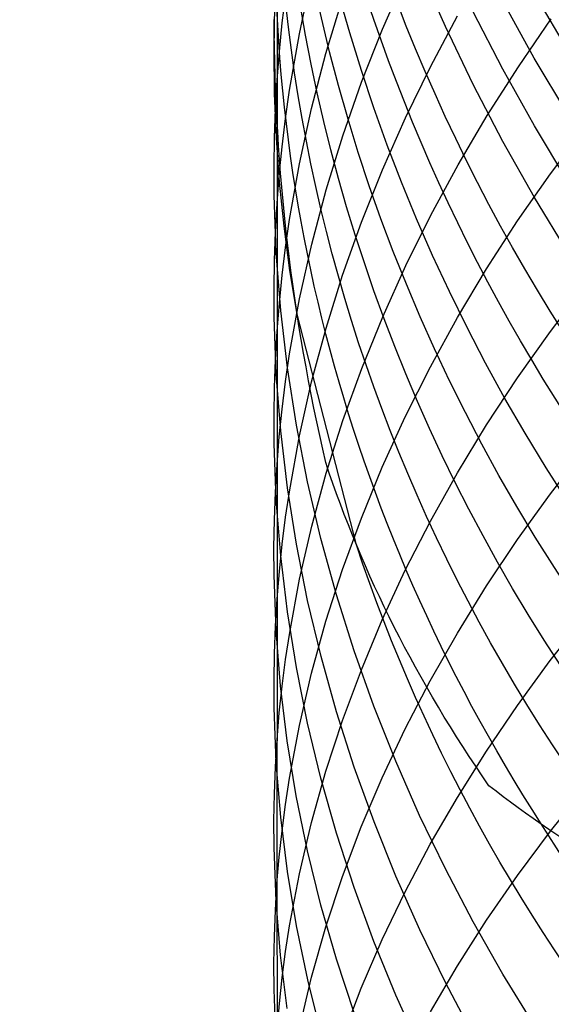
# Model space of a CAD drawing. Extents: x -383 to 1849, y -1185 to -529.
# Tile 583 of 656: x 395.17 to 399.01, y -945.55 to -938.45. Entities that reach past the tile are written whole.
import ezdxf

# ---------------------------------------------------------------- set-up
doc = ezdxf.new("R2010")
doc.units = 0
doc.layers.add('PREDEFINITO', color=7, linetype='CONTINUOUS')

msp = doc.modelspace()

# ---------------------------------------------------------------- linework, layer by layer
at = {"layer": 'PREDEFINITO'}
for p, q in [((397.029, -938.024, 618.0182), (397.0289, -938.8844, 619.5592)), ((398.2429, -938.4978, 602.6884), (398.0564, -938.0748, 602.8566)), ((397.1894, -938.5505, 621.8638), (397.2768, -938.1456, 622.1212)), ((397.7894, -938.5156, 626.2436), (397.9559, -938.1356, 626.5051)), ((397.0659, -938.4698, 619.8124), (397.0908, -938.2629, 619.9386)), ((399.1272, -938.6682, 597.4698), (398.8859, -938.2609, 597.6057)), ((397.381, -938.691, 623.9213), (397.5009, -938.2961, 624.1827)), ((398.8843, -938.7266, 599.1447), (398.6563, -938.3155, 599.2906)), ((397.0063, -938.6627, 617.6446), (397.0126, -938.3432, 617.8315)), ((398.6578, -938.8058, 600.8293), (398.4434, -938.3913, 600.9854)), ((397.0452, -938.677, 619.6859), (397.0659, -938.4698, 619.8124)), ((398.1351, -938.7872, 628.3116), (398.3307, -938.4213, 628.5735)), ((398.7689, -938.7887, 630.6267), (399.0067, -938.4427, 630.8838)), ((397.1186, -938.9574, 621.6049), (397.1894, -938.5505, 621.8638)), ((397.638, -938.8994, 625.9791), (397.7894, -938.5156, 626.2436)), ((398.4435, -938.9152, 602.522), (398.2429, -938.4978, 602.6884)), ((397.0099, -938.9822, 617.4574), (397.0063, -938.6627, 617.6446)), ((397.0289, -938.8844, 619.5592), (397.0452, -938.677, 619.6859)), ((397.2772, -939.0885, 623.6578), (397.381, -938.691, 623.9213)), ((399.1256, -939.1306, 599.001), (398.8843, -938.7266, 599.1447)), ((397.954, -939.1575, 628.0461), (398.1351, -938.7872, 628.3116)), ((398.5447, -939.1401, 630.3652), (398.7689, -938.7887, 630.6267)), ((398.8858, -939.2139, 600.6754), (398.6578, -938.8058, 600.8293)), ((397.017, -939.0921, 619.4323), (397.0289, -938.8844, 619.5592)), ((397.0289, -938.8844, 619.5592), (397.0281, -939.7753, 621.0834)), ((397.5021, -939.2865, 625.712), (397.638, -938.8994, 625.9791)), ((397.0895, -939.1614, 621.475), (397.1186, -938.9574, 621.6049)), ((398.6579, -939.3265, 602.3577), (398.4435, -938.9152, 602.522)), ((397.0233, -939.3016, 617.2701), (397.0099, -938.9822, 617.4574)), ((397.0095, -939.2998, 619.3052), (397.017, -939.0921, 619.4323)), ((397.1897, -939.4882, 623.3924), (397.2772, -939.0885, 623.6578)), ((397.0648, -939.3658, 621.3447), (397.0895, -939.1614, 621.475)), ((397.7878, -939.5319, 627.7773), (397.954, -939.1575, 628.0461)), ((398.3344, -939.4966, 630.0995), (398.5447, -939.1401, 630.3652)), ((399.1272, -939.615, 600.5237), (398.8858, -939.2139, 600.6754)), ((399.001, -939.5601, 632.4123), (399.2517, -939.2251, 632.6713)), ((397.0063, -939.5077, 619.1779), (397.0095, -939.2998, 619.3052)), ((397.0464, -939.6207, 617.0828), (397.0233, -939.3016, 617.2701)), ((397.3819, -939.6765, 625.4426), (397.5021, -939.2865, 625.712)), ((398.8859, -939.7315, 602.1957), (398.6579, -939.3265, 602.3577)), ((397.0443, -939.5704, 621.2142), (397.0648, -939.3658, 621.3447)), ((397.0074, -939.7156, 619.0506), (397.0063, -939.5077, 619.1779)), ((397.1188, -939.8899, 623.1255), (397.1897, -939.4882, 623.3924)), ((397.6367, -939.9099, 627.5056), (397.7878, -939.5319, 627.7773)), ((398.1384, -939.8578, 629.8301), (398.3344, -939.4966, 630.0995)), ((397.0281, -939.7753, 621.0834), (397.0443, -939.5704, 621.2142)), ((398.7636, -939.9008, 632.1486), (399.001, -939.5601, 632.4123)), ((397.0791, -939.9394, 616.8956), (397.0464, -939.6207, 617.0828)), ((397.2778, -940.069, 625.171), (397.3819, -939.6765, 625.4426)), ((397.0223, -940.1312, 618.7958), (397.0074, -939.7156, 619.0506)), ((399.1273, -940.1295, 602.0362), (398.8859, -939.7315, 602.1957)), ((397.0164, -939.9803, 620.9524), (397.0281, -939.7753, 621.0834)), ((397.0281, -939.7753, 621.0834), (397.0282, -940.6972, 622.5879)), ((397.0897, -940.0912, 622.9915), (397.1188, -939.8899, 623.1255)), ((397.9569, -940.2232, 629.557), (398.1384, -939.8578, 629.8301)), ((398.5399, -940.2469, 631.8803), (398.7636, -939.9008, 632.1486)), ((397.1213, -940.2573, 616.7086), (397.0791, -939.9394, 616.8956)), ((397.5011, -940.2912, 627.2312), (397.6367, -939.9099, 627.5056)), ((397.009, -940.1855, 620.8213), (397.0164, -939.9803, 620.9524)), ((397.0649, -940.293, 622.8572), (397.0897, -940.0912, 622.9915)), ((397.19, -940.4637, 624.8976), (397.2778, -940.069, 625.171)), ((397.0059, -940.3908, 620.69), (397.009, -940.1855, 620.8213)), ((397.0542, -940.5463, 618.5409), (397.0223, -940.1312, 618.7958)), ((397.1729, -940.5744, 616.5219), (397.1213, -940.2573, 616.7086)), ((397.7903, -940.5927, 629.2806), (397.9569, -940.2232, 629.557)), ((398.33, -940.5979, 631.6079), (398.5399, -940.2469, 631.8803)), ((397.0444, -940.4949, 622.7227), (397.0649, -940.293, 622.8572)), ((397.3812, -940.6754, 626.9543), (397.5011, -940.2912, 627.2312)), ((397.0071, -940.5961, 620.5586), (397.0059, -940.3908, 620.69)), ((399.0007, -940.6973, 633.9259), (399.2514, -940.3679, 634.191)), ((397.1189, -940.8602, 624.6226), (397.19, -940.4637, 624.8976)), ((397.0282, -940.6972, 622.5879), (397.0444, -940.4949, 622.7227)), ((397.0223, -941.0065, 620.2957), (397.0071, -940.5961, 620.5586)), ((397.1025, -940.9605, 618.2863), (397.0542, -940.5463, 618.5409)), ((397.6002, -942.2382, 615.5393), (397.1729, -940.5744, 616.5219)), ((397.6388, -940.9656, 629.0013), (397.7903, -940.5927, 629.2806)), ((398.1344, -940.9536, 631.3315), (398.33, -940.5979, 631.6079)), ((397.2774, -941.0622, 626.6753), (397.3812, -940.6754, 626.9543)), ((397.0165, -940.8996, 622.4529), (397.0282, -940.6972, 622.5879)), ((397.0282, -940.6972, 622.5879), (397.0285, -942.6272, 625.5426)), ((398.7634, -941.0323, 633.6558), (399.0007, -940.6973, 633.9259)), ((397.0897, -941.059, 624.4846), (397.1189, -940.8602, 624.6226)), ((397.009, -941.1021, 622.3177), (397.0165, -940.8996, 622.4529)), ((397.1673, -941.3733, 618.0323), (397.1025, -940.9605, 618.2863)), ((397.5028, -941.3418, 628.7191), (397.6388, -940.9656, 629.0013)), ((397.9534, -941.3135, 631.0514), (398.1344, -940.9536, 631.3315)), ((397.0543, -941.4165, 620.0327), (397.0223, -941.0065, 620.2957)), ((398.5398, -941.3726, 633.3811), (398.7634, -941.0323, 633.6558)), ((397.0059, -941.3047, 622.1824), (397.009, -941.1021, 622.3177)), ((397.0648, -941.2582, 624.3463), (397.0897, -941.059, 624.4846)), ((397.1899, -941.4511, 626.3943), (397.2774, -941.0622, 626.6753)), ((397.0071, -941.5073, 622.0469), (397.0059, -941.3047, 622.1824)), ((397.0442, -941.4575, 624.2077), (397.0648, -941.2582, 624.3463)), ((397.7872, -941.6772, 630.768), (397.9534, -941.3135, 631.0514)), ((397.2481, -941.7844, 617.7789), (397.1673, -941.3733, 618.0323)), ((397.3825, -941.7209, 628.4345), (397.5028, -941.3418, 628.7191)), ((398.33, -941.7178, 633.102), (398.5398, -941.3726, 633.3811)), ((397.028, -941.6571, 624.0689), (397.0442, -941.4575, 624.2077)), ((397.1028, -941.8256, 619.77), (397.0543, -941.4165, 620.0327)), ((397.119, -941.8418, 626.1117), (397.1899, -941.4511, 626.3943)), ((397.0222, -941.9125, 621.7759), (397.0071, -941.5073, 622.0469)), ((398.9998, -941.8703, 635.4122), (399.2504, -941.5462, 635.6839)), ((397.0161, -941.8568, 623.9299), (397.028, -941.6571, 624.0689)), ((397.6361, -942.0445, 630.4815), (397.7872, -941.6772, 630.768)), ((397.2782, -942.1024, 628.1477), (397.3825, -941.7209, 628.4345)), ((398.1345, -942.0676, 632.8189), (398.33, -941.7178, 633.102)), ((397.3447, -942.1932, 617.5266), (397.2481, -941.7844, 617.7789)), ((397.0086, -942.0567, 623.7907), (397.0161, -941.8568, 623.9299)), ((397.09, -942.0378, 625.9699), (397.119, -941.8418, 626.1117)), ((397.1676, -942.2333, 619.5078), (397.1028, -941.8256, 619.77)), ((398.7625, -942.1999, 635.1356), (398.9998, -941.8703, 635.4122)), ((397.0541, -942.3171, 621.5049), (397.0222, -941.9125, 621.7759)), ((397.0055, -942.2566, 623.6514), (397.0086, -942.0567, 623.7907)), ((397.0651, -942.234, 625.8277), (397.09, -942.0378, 625.9699)), ((397.1903, -942.486, 627.8589), (397.2782, -942.1024, 628.1477)), ((397.5004, -942.4149, 630.1921), (397.6361, -942.0445, 630.4815)), ((397.9535, -942.4215, 632.5321), (398.1345, -942.0676, 632.8189)), ((397.0446, -942.4305, 625.6853), (397.0651, -942.234, 625.8277)), ((397.2485, -942.6393, 619.2464), (397.1676, -942.2333, 619.5078)), ((397.457, -942.5995, 617.2756), (397.3447, -942.1932, 617.5266)), ((398.5389, -942.5348, 634.8542), (398.7625, -942.1999, 635.1356)), ((397.0066, -942.4565, 623.512), (397.0055, -942.2566, 623.6514)), ((397.1026, -942.7209, 621.2341), (397.0541, -942.3171, 621.5049)), ((397.0216, -942.8562, 623.233), (397.0066, -942.4565, 623.512)), ((397.0285, -942.6272, 625.5426), (397.0446, -942.4305, 625.6853)), ((397.3805, -942.7882, 629.9002), (397.5004, -942.4149, 630.1921)), ((397.7874, -942.7793, 632.2418), (397.9535, -942.4215, 632.5321)), ((397.1191, -942.8713, 627.5685), (397.1903, -942.486, 627.8589)), ((397.5845, -943.0028, 617.0261), (397.457, -942.5995, 617.2756)), ((398.3292, -942.8744, 634.5684), (398.5389, -942.5348, 634.8542)), ((397.0167, -942.8241, 625.3997), (397.0285, -942.6272, 625.5426)), ((397.0285, -942.6272, 625.5426), (397.0275, -944.6834, 628.4124)), ((397.3452, -943.0431, 618.9861), (397.2485, -942.6393, 619.2464)), ((397.1674, -943.1233, 620.9639), (397.1026, -942.7209, 621.2341)), ((397.2766, -943.1638, 629.606), (397.3805, -942.7882, 629.9002)), ((397.6364, -943.1406, 631.9483), (397.7874, -942.7793, 632.2418)), ((398.9994, -943.0735, 636.8741), (399.25, -942.7548, 637.1521)), ((397.0093, -943.0211, 625.2566), (397.0167, -942.8241, 625.3997)), ((397.0535, -943.2553, 622.9541), (397.0216, -942.8562, 623.233)), ((397.0899, -943.0645, 627.4228), (397.1191, -942.8713, 627.5685)), ((398.1338, -943.2185, 634.2784), (398.3292, -942.8744, 634.5684)), ((397.0062, -943.2182, 625.1134), (397.0093, -943.0211, 625.2566)), ((397.7272, -943.4026, 616.7785), (397.5845, -943.0028, 617.0261)), ((397.0649, -943.258, 627.2767), (397.0899, -943.0645, 627.4228)), ((397.4574, -943.4444, 618.727), (397.3452, -943.0431, 618.9861)), ((398.7622, -943.3976, 636.591), (398.9994, -943.0735, 636.8741)), ((397.2483, -943.524, 620.6946), (397.1674, -943.1233, 620.9639)), ((397.1891, -943.5415, 629.3099), (397.2766, -943.1638, 629.606)), ((397.5008, -943.505, 631.6519), (397.6364, -943.1406, 631.9483)), ((397.0074, -943.4153, 624.9701), (397.0062, -943.2182, 625.1134)), ((397.9528, -943.5668, 633.9846), (398.1338, -943.2185, 634.2784)), ((397.0442, -943.4517, 627.1304), (397.0649, -943.258, 627.2767)), ((397.102, -943.6535, 622.6754), (397.0535, -943.2553, 622.9541)), ((397.0226, -943.8094, 624.6833), (397.0074, -943.4153, 624.9701)), ((397.0279, -943.6457, 626.9838), (397.0442, -943.4517, 627.1304)), ((397.585, -943.8427, 618.4696), (397.4574, -943.4444, 618.727)), ((397.8847, -943.7986, 616.5329), (397.7272, -943.4026, 616.7785)), ((398.5386, -943.7268, 636.3031), (398.7622, -943.3976, 636.591)), ((397.3449, -943.9225, 620.4263), (397.2483, -943.524, 620.6946)), ((397.3809, -943.8722, 631.3528), (397.5008, -943.505, 631.6519)), ((397.1182, -943.921, 629.0121), (397.1891, -943.5415, 629.3099)), ((397.7867, -943.9188, 633.6873), (397.9528, -943.5668, 633.9846)), ((397.016, -943.8398, 626.837), (397.0279, -943.6457, 626.9838)), ((397.1668, -944.0503, 622.3974), (397.102, -943.6535, 622.6754)), ((398.3289, -944.0607, 636.0106), (398.5386, -943.7268, 636.3031)), ((397.0546, -944.2029, 624.3965), (397.0226, -943.8094, 624.6833)), ((398.0568, -944.1903, 616.2896), (397.8847, -943.7986, 616.5329)), ((397.0084, -944.034, 626.69), (397.016, -943.8398, 626.837)), ((397.2771, -944.2417, 631.0515), (397.3809, -943.8722, 631.3528)), ((397.7277, -944.2375, 618.2141), (397.585, -943.8427, 618.4696)), ((397.0891, -944.1112, 628.8626), (397.1182, -943.921, 629.0121)), ((397.4572, -944.3185, 620.1594), (397.3449, -943.9225, 620.4263)), ((397.6358, -944.2742, 633.3867), (397.7867, -943.9188, 633.6873)), ((399.0002, -944.3056, 638.3115), (399.2508, -943.9924, 638.5958)), ((397.0052, -944.2282, 626.5429), (397.0084, -944.034, 626.69)), ((397.2476, -944.4454, 622.1203), (397.1668, -944.0503, 622.3974)), ((398.1335, -944.3991, 635.714), (398.3289, -944.0607, 636.0106)), ((397.0642, -944.3017, 628.7128), (397.0891, -944.1112, 628.8626)), ((397.0062, -944.4225, 626.3957), (397.0052, -944.2282, 626.5429)), ((397.1032, -944.5956, 624.11), (397.0546, -944.2029, 624.3965)), ((398.2433, -944.5773, 616.049), (398.0568, -944.1903, 616.2896)), ((397.0437, -944.4925, 628.5627), (397.0642, -944.3017, 628.7128)), ((397.1896, -944.6134, 630.7481), (397.2771, -944.2417, 631.0515)), ((397.5003, -944.6327, 633.0831), (397.6358, -944.2742, 633.3867)), ((397.8852, -944.6286, 617.9607), (397.7277, -944.2375, 618.2141)), ((398.7629, -944.6241, 638.022), (399.0002, -944.3056, 638.3115)), ((397.5848, -944.7116, 619.8942), (397.4572, -944.3185, 620.1594)), ((397.0211, -944.8108, 626.1012), (397.0062, -944.4225, 626.3957)), ((397.3443, -944.8383, 621.8443), (397.2476, -944.4454, 622.1203)), ((397.9526, -944.7414, 635.4134), (398.1335, -944.3991, 635.714)), ((397.0275, -944.6834, 628.4124), (397.0437, -944.4925, 628.5627)), ((398.4438, -944.9592, 615.8111), (398.2433, -944.5773, 616.049)), ((397.1681, -944.987, 623.8241), (397.1032, -944.5956, 624.11)), ((397.1188, -944.9868, 630.4429), (397.1896, -944.6134, 630.7481)), ((397.3805, -944.994, 632.7769), (397.5003, -944.6327, 633.0831)), ((398.0572, -945.0155, 617.7098), (397.8852, -944.6286, 617.9607)), ((398.5392, -944.9476, 637.7276), (398.7629, -944.6241, 638.022)), ((397.0157, -944.8746, 628.2619), (397.0275, -944.6834, 628.4124)), ((397.0275, -944.6834, 628.4124), (397.0283, -945.7372, 629.8284)), ((397.7274, -945.1013, 619.631), (397.5848, -944.7116, 619.8942)), ((397.7865, -945.0875, 635.1091), (397.9526, -944.7414, 635.4134)), ((397.0083, -945.0658, 628.1111), (397.0157, -944.8746, 628.2619)), ((397.0529, -945.1987, 625.8067), (397.0211, -944.8108, 626.1012)), ((397.4566, -945.2286, 621.5699), (397.3443, -944.8383, 621.8443)), ((398.3295, -945.2758, 637.4286), (398.5392, -944.9476, 637.7276)), ((397.0897, -945.174, 630.2897), (397.1188, -944.9868, 630.4429)), ((397.249, -945.3766, 623.5392), (397.1681, -944.987, 623.8241)), ((397.2767, -945.3576, 632.4682), (397.3805, -944.994, 632.7769)), ((398.2436, -945.3977, 617.4615), (398.0572, -945.0155, 617.7098)), ((398.6582, -945.3355, 615.5764), (398.4438, -944.9592, 615.8111)), ((397.0052, -945.2571, 627.9603), (397.0083, -945.0658, 628.1111)), ((397.6356, -945.437, 634.8016), (397.7865, -945.0875, 635.1091)), ((397.8849, -945.4872, 619.3699), (397.7274, -945.1013, 619.631)), ((397.1012, -945.5855, 625.5126), (397.0529, -945.1987, 625.8067)), ((397.0649, -945.3615, 630.1362), (397.0897, -945.174, 630.2897)), ((397.5842, -945.6161, 621.2971), (397.4566, -945.2286, 621.5699)), ((397.0063, -945.4483, 627.8093), (397.0052, -945.2571, 627.9603)), ((398.134, -945.6082, 637.1252), (398.3295, -945.2758, 637.4286)), ((397.0444, -945.5492, 629.9825), (397.0649, -945.3615, 630.1362)), ((397.1893, -945.7232, 632.1575), (397.2767, -945.3576, 632.4682)), ((398.8862, -945.7059, 615.3451), (398.6582, -945.3355, 615.5764)), ((397.3457, -945.7642, 623.2554), (397.249, -945.3766, 623.5392)), ((397.5001, -945.7894, 634.491), (397.6356, -945.437, 634.8016)), ((398.4441, -945.7748, 617.2161), (398.2436, -945.3977, 617.4615)), ((397.0214, -945.8307, 627.5073), (397.0063, -945.4483, 627.8093)), ((398.0569, -945.869, 619.1114), (397.8849, -945.4872, 619.3699)), ((397.0283, -945.7372, 629.8284), (397.0444, -945.5492, 629.9825))]:
    msp.add_line(p, q, dxfattribs=at)
at = {"layer": 'PREDEFINITO', "extrusion": (0.001264, -0.042708, -0.999087)}
msp.add_arc((384.452, 963.5224, -527.7708), 14.9974, 125.19531, 297.29973, dxfattribs=at)
at = {"layer": 'PREDEFINITO', "extrusion": (0.015277, -0.101694, -0.994698)}
msp.add_arc((269.6723, 1032.5175, -459.5051), 14.997, 132.05505, 314.63656, dxfattribs=at)
at = {"layer": 'PREDEFINITO', "extrusion": (-0.016823, 0.381611, -0.92417)}
msp.add_arc((-370.4816, -647.1988, -923.4584), 14.962, 305.71369, 39.07971, dxfattribs=at)
at = {"layer": 'PREDEFINITO', "extrusion": (-0.016773, 0.399813, -0.916443)}
msp.add_arc((-372.4913, -628.0208, -937.4927), 14.9721, 309.21876, 34.80961, dxfattribs=at)
at = {"layer": 'PREDEFINITO', "extrusion": (-0.016766, 0.417879, -0.908348)}
msp.add_arc((-374.1622, -608.6631, -951.1926), 14.9358, 312.91552, 30.70215, dxfattribs=at)
at = {"layer": 'PREDEFINITO', "extrusion": (-0.016827, 0.435778, -0.899897)}
msp.add_arc((-375.5499, -589.1333, -964.5463), 14.9217, 316.6722, 26.01555, dxfattribs=at)
at = {"layer": 'PREDEFINITO', "extrusion": (-0.016907, 0.453408, -0.891143)}
msp.add_arc((-376.8264, -569.4852, -977.4685), 14.9667, 320.51935, 19.23476, dxfattribs=at)
at = {"layer": 'PREDEFINITO', "extrusion": (-0.016839, 0.470837, -0.88206)}
msp.add_arc((-378.3176, -549.5251, -989.9409), 15.0453, 326.18632, 12.39614, dxfattribs=at)
at = {"layer": 'PREDEFINITO', "extrusion": (-0.016848, 0.488138, -0.872604)}
msp.add_arc((-379.5383, -529.3514, -1002.0952), 15.1174, 332.52947, 5.62654, dxfattribs=at)
at = {"layer": 'PREDEFINITO', "extrusion": (-0.081593, 0.249715, -0.964876)}
msp.add_arc((-100.5189, -822.1149, -862.1492), 15.3058, 4.79533, 17.29077, dxfattribs=at)
at = {"layer": 'PREDEFINITO', "extrusion": (-0.002798, 0.756676, -0.653784)}
msp.add_arc((-411.2561, -146.6014, -1116.5117), 17.7509, 335.81403, 347.96953, dxfattribs=at)
at = {"layer": 'PREDEFINITO', "extrusion": (-0.016791, 0.505226, -0.862824)}
msp.add_arc((-381.0186, -508.9697, -1013.8212), 15.4122, 305.79112, 345.70997, dxfattribs=at)
at = {"layer": 'PREDEFINITO', "extrusion": (-0.070101, 0.957731, -0.278993)}
msp.add_arc((-359.1462, 327.7572, -1103.1838), 31.9675, 333.58073, 342.95296, dxfattribs=at)
at = {"layer": 'PREDEFINITO', "extrusion": (-0.016822, 0.48815, -0.872598)}
msp.add_arc((-379.5551, -529.5524, -1002.0925), 14.982, 305.52444, 333.2523, dxfattribs=at)

doc.saveas('drawing.dxf')
